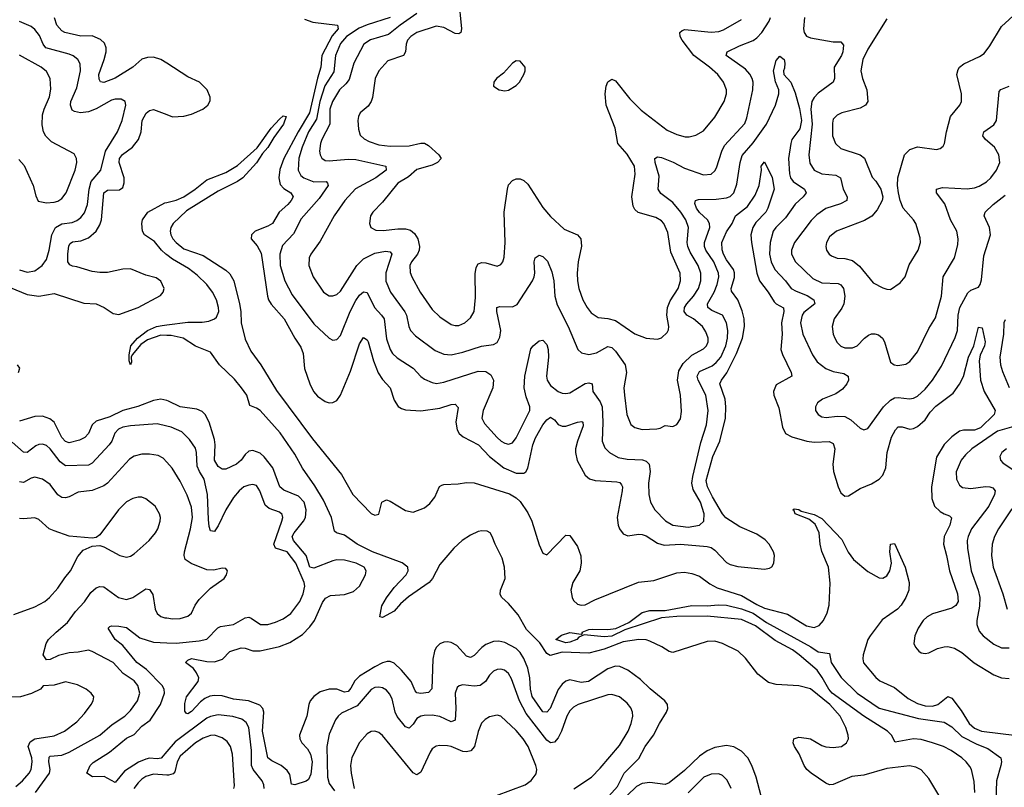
# Model space of a CAD drawing. Header units: inches. Extents: x 1682530 to 1839546, y 640742 to 791647.
# Tile 424 of 656: x 1709230 to 1714385, y 761676 to 765698. Entities that reach past the tile are written whole.
import ezdxf

# ---------------------------------------------------------------- set-up
doc = ezdxf.new("R2010")
doc.units = ezdxf.units.IN
doc.header["$MEASUREMENT"] = 0
doc.layers.add('B7706', color=7, linetype='Continuous')
doc.layers.add('B7716', color=7, linetype='Continuous')

msp = doc.modelspace()

# ---------------------------------------------------------------- linework, layer by layer
at = {"layer": 'B7706', "color": 5}
for points, elevation in [([(1709230, 764388), (1709270, 764376.1), (1709310, 764381.8), (1709348.5, 764410), (1709370, 764442), (1709385, 764490), (1709397.8, 764570), (1709418.5, 764610), (1709450, 764627.7), (1709504.7, 764635.3), (1709530, 764645.3), (1709550, 764661.1), (1709570, 764686.7), (1709584.7, 764730), (1709594.2, 764810), (1709604.4, 764850), (1709655, 764910), (1709680.1, 765010), (1709742.4, 765110), (1709766, 765170), (1709786, 765250), (1709782.9, 765270), (1709761.7, 765281.7), (1709730, 765281.5), (1709710, 765275.8), (1709630, 765230.9), (1709590, 765214.6), (1709549.3, 765209.3), (1709516.3, 765216.3), (1709504.5, 765224.5), (1709495.8, 765250), (1709498.7, 765270), (1709530, 765340.3), (1709549.1, 765430), (1709546.4, 765466.4), (1709533.8, 765490), (1709510, 765508.1), (1709490, 765516.8), (1709366.8, 765550), (1709352.8, 765570), (1709334.6, 765614.6), (1709310, 765647), (1709290, 765662.9), (1709230, 765688)], 640), ([(1710000, 765469.6), (1709970, 765488.9), (1709930, 765502.3), (1709900.1, 765499.9), (1709870, 765490.5), (1709821.8, 765450), (1709730, 765392.2), (1709670, 765369.3), (1709652.6, 765372.6), (1709645.5, 765385.5), (1709645, 765410), (1709673.1, 765490), (1709682.2, 765530), (1709682.5, 765550), (1709674.2, 765574.2), (1709653.3, 765593.3), (1709610, 765612.9), (1709550, 765612.1), (1709466.3, 765630), (1709450, 765639.8), (1709424.2, 765670), (1709411.8, 765708.2)], 620), ([(1709225.5, 764965.5), (1709254.4, 764934.4), (1709301.5, 764830), (1709314.3, 764774.3), (1709327.7, 764747.7), (1709370, 764738), (1709410, 764741.5), (1709430, 764747.1), (1709450, 764760.9), (1709473.5, 764790), (1709521.4, 764910), (1709529.7, 764949.7), (1709527.8, 764970), (1709514.8, 764994.8), (1709397.2, 765057.2), (1709367.5, 765087.5), (1709354.2, 765110), (1709347.8, 765147.8), (1709350, 765198.8), (1709358.1, 765230), (1709385.8, 765294.2), (1709393.5, 765333.5), (1709390.6, 765390), (1709370, 765426.4), (1709343.1, 765450), (1709230, 765512.4)], 660), ([(1709150, 764306.8), (1709270, 764258.8), (1709330, 764249.1), (1709410, 764264.2), (1709566.6, 764213.4), (1709630, 764208.9), (1709672.6, 764190), (1709719.4, 764159.4), (1709750, 764153.7), (1709850, 764189.5), (1709966.8, 764253.2), (1709981.8, 764270), (1709986.3, 764290), (1709970, 764328.4), (1709945, 764345), (1709890, 764358.7), (1709810, 764392.6), (1709770, 764390.9), (1709690, 764374), (1709650, 764373.3), (1709610, 764377.9), (1709530, 764403.7), (1709506.8, 764406.8), (1709493.2, 764413.2), (1709482.7, 764430), (1709481.5, 764470), (1709486.8, 764513.2), (1709494.1, 764525.9), (1709506.7, 764533.3), (1709550, 764539.7), (1709590, 764554.5), (1709630.9, 764590), (1709650, 764622.8), (1709658.1, 764650), (1709670, 764791.1), (1709690, 764804.8), (1709753.3, 764806.7), (1709770, 764819.6), (1709776.9, 764843.1), (1709776.9, 764870), (1709750.8, 764950), (1709753.5, 764970), (1709769, 764991), (1709821.3, 765030), (1709852.5, 765070), (1709867, 765110), (1709871, 765170), (1709891.8, 765208.2), (1709910, 765222.5), (1709930, 765226.9), (1710000, 765200.8)], 620), ([(1710000, 764466.4), (1709995.1, 764470), (1709971.8, 764490), (1709935.2, 764535.2), (1709884.2, 764570), (1709873, 764590), (1709869.6, 764630), (1709873.3, 764650), (1709900.9, 764690), (1709990, 764738.3), (1710000, 764740.6)], 580), ([(1710000, 764043.6), (1709970, 764044.5), (1709899.8, 764020.2), (1709863.6, 763996.4), (1709818.3, 763941.7), (1709814.3, 763930), (1709815.6, 763904.4), (1709810, 763889.6), (1709803.6, 763910), (1709802.7, 763942.7), (1709812.9, 763990), (1709847.3, 764030), (1709899.4, 764070), (1709945.7, 764090), (1709975.5, 764095.5), (1710000, 764098.6)], 580), ([(1709224.4, 763850), (1709231.8, 763871.8), (1709218, 763890)], 620), ([(1710000, 763702.5), (1709970, 763710.6), (1709930, 763702.4), (1709848.4, 763671.6), (1709770, 763651), (1709702.7, 763617.3), (1709630, 763594.9), (1709610, 763574.8), (1709591.3, 763530), (1709571.4, 763508.6), (1709544.1, 763495.9), (1709490, 763481.3), (1709470, 763487.3), (1709450, 763509.9), (1709409.9, 763589.9), (1709387.5, 763607.5), (1709350, 763620.6), (1709310, 763619.5), (1709230, 763594.6)], 620), ([(1710000, 763568.4), (1709950, 763579.9), (1709810, 763570.5), (1709770, 763563), (1709746.7, 763553.3), (1709727.6, 763532.4), (1709713.2, 763490), (1709699.1, 763470), (1709610, 763374), (1709590, 763364), (1709470, 763359.8), (1709441.6, 763381.6), (1709389.5, 763449.5), (1709370, 763467.3), (1709350, 763474.5), (1709330, 763472.2), (1709315.4, 763464.6), (1709270, 763430.6), (1709250, 763432.1), (1709190, 763485)], 640), ([(1710000, 763380.5), (1709981.5, 763401.5), (1709955.1, 763415.1), (1709910, 763421.8), (1709870, 763421.1), (1709830, 763411.6), (1709804.6, 763395.4), (1709690.1, 763269.9), (1709670, 763255.2), (1709610, 763231.2), (1709537.2, 763222.8), (1709490, 763198.3), (1709470, 763192.9), (1709450, 763195.4), (1709430, 763209), (1709390, 763262), (1709350, 763291.6), (1709310, 763301.1), (1709290, 763295.3), (1709250, 763273.3), (1709230, 763276.9)], 660), ([(1709199, 762581), (1709310, 762621.6), (1709362.4, 762650), (1709386.6, 762670), (1709430, 762719.5), (1709465.7, 762774.3), (1709495.4, 762810), (1709535.1, 762884.9), (1709562, 762918), (1709610, 762940.5), (1709650, 762942.4), (1709670, 762936.4), (1709754, 762890), (1709790, 762882.4), (1709810, 762886.7), (1709830, 762899), (1709908, 762970), (1709942, 763010), (1709952.6, 763030), (1709965.7, 763070), (1709967.1, 763090), (1709962.6, 763110), (1709938.9, 763150), (1709890, 763188.3), (1709870, 763196.4), (1709850, 763197.2), (1709822, 763190), (1709790, 763172.1), (1709747.7, 763130), (1709650, 762999.5), (1709630, 762986), (1709610, 762982), (1709490, 762992.6), (1709410, 763019.3), (1709385.1, 763030), (1709330, 763079.7), (1709310, 763088.7), (1709250, 763082.4), (1709230, 763084.7)], 680), ([(1709312.6, 761650), (1709386.1, 761750), (1709390.4, 761770), (1709382.2, 761810), (1709385, 761835), (1709390, 761839), (1709450, 761845.2), (1709490, 761860.1), (1709649.8, 761950), (1709714, 762006), (1709780.3, 762050), (1709810, 762078.4), (1709847.7, 762130), (1709858.4, 762170), (1709849.2, 762210), (1709830, 762234.3), (1709772.8, 762272.8), (1709719.8, 762330), (1709610, 762388.7), (1709590, 762394.6), (1709535.7, 762384.3), (1709490, 762381.8), (1709432.7, 762367.3), (1709390, 762346), (1709370, 762345.1), (1709353.6, 762370), (1709369.6, 762430), (1709381.6, 762450), (1709421.1, 762490), (1709480.7, 762539.3), (1709523, 762597), (1709570, 762647.3), (1709602.5, 762697.5), (1709630, 762721.5), (1709650, 762728.4), (1709670, 762726.5), (1709747.4, 762670), (1709790, 762659.5), (1709822.7, 762670), (1709890, 762716.5), (1709910, 762713.4), (1709927.1, 762687.1), (1709939.2, 762610), (1709950, 762587), (1709970, 762571.6), (1709990, 762564.9), (1710000, 762563.6)], 660), ([(1710000, 761863.4), (1709970.6, 761829.4), (1709950, 761825.9), (1709910, 761828.4), (1709890, 761824.3), (1709852.7, 761807.3), (1709778.8, 761761.2), (1709730, 761702.3), (1709672.4, 761732.4), (1709612, 761732), (1709582.4, 761750), (1709599.1, 761790), (1709614.2, 761805.8), (1709700.1, 761859.9), (1709790, 761933.6), (1709830, 761953.1), (1709870, 761996.3), (1709912.5, 762027.5), (1709967.3, 762110), (1709988.2, 762170), (1709986.2, 762190), (1709976.1, 762210), (1709893.4, 762293.4), (1709842.9, 762330), (1709770, 762420.2), (1709730, 762451), (1709694, 762510), (1709701.5, 762518.5), (1709710, 762522), (1709750, 762521.3), (1709790, 762513.6), (1709859.3, 762459.3), (1709930, 762436.9), (1710000, 762433.6)], 640), ([(1709210, 761680.7), (1709244.5, 761710), (1709279.3, 761750), (1709289.9, 761770), (1709296.2, 761810), (1709294, 761830), (1709274.4, 761890), (1709285.8, 761914.2), (1709310, 761929.6), (1709410, 761945.4), (1709464.7, 761970), (1709530, 762019.7), (1709570, 762062.8), (1709605.1, 762110), (1709615.6, 762130), (1709617.6, 762150), (1709605.1, 762170), (1709578, 762190), (1709532.6, 762212.6), (1709469.7, 762229.7), (1709410, 762211.5), (1709352.7, 762207.3), (1709339.1, 762190), (1709292.1, 762167.9), (1709234, 762150), (1709130, 762148.1)], 680), ([(1710000, 761740.9), (1709930, 761746), (1709890, 761733.1), (1709870, 761719), (1709850, 761700.2), (1709828.5, 761670)], 660)]:
    msp.add_lwpolyline(points, dxfattribs=dict(at, elevation=elevation))
at = {"layer": 'B7716', "color": 5}
for points, elevation in [([(1711528.4, 765811.6), (1711542.6, 765650), (1711539, 765630), (1711530, 765623.7), (1711510, 765625.5), (1711450, 765656.7), (1711410, 765663.8), (1711310, 765631), (1711277.5, 765610), (1711261.3, 765590), (1711252.9, 765570), (1711250.8, 765529.2), (1711239.5, 765510), (1711157.3, 765482.7), (1711110.7, 765429.3), (1711090.8, 765389.2), (1711077.5, 765290), (1711070.8, 765270), (1711054.3, 765245.7), (1711012.6, 765210), (1711003.5, 765190), (1711001.1, 765170), (1711003.8, 765123.8), (1711012.7, 765092.7), (1711032.9, 765072.9), (1711059.5, 765059.5), (1711110, 765042.2), (1711170, 765035.2), (1711270, 765037.2), (1711330, 765050.7), (1711350, 765050.9), (1711370, 765038.9), (1711424.9, 764990), (1711436.1, 764970), (1711418.5, 764950), (1711390, 764935.8), (1711310, 764912.7), (1711265.3, 764874.7), (1711210, 764841.1), (1711130, 764742.4), (1711078.8, 764690), (1711067.5, 764670), (1711062.3, 764630), (1711069.2, 764609.2), (1711095.6, 764595.6), (1711133.6, 764593.6), (1711210, 764602.7), (1711250, 764602.3), (1711275.6, 764595.6), (1711298.1, 764578.1), (1711314.4, 764550), (1711323.1, 764510), (1711321.5, 764490), (1711312.8, 764470), (1711280.9, 764430), (1711273.2, 764410), (1711274.2, 764374.2), (1711283, 764350), (1711327, 764270), (1711390, 764180.3), (1711430, 764141.3), (1711490, 764101.5), (1711510, 764095.8), (1711530, 764096.5), (1711561.6, 764110), (1711590, 764136.5), (1711609.8, 764170), (1711616.7, 764243.3), (1711614.1, 764365.9), (1711620.4, 764399.6), (1711630, 764418.7), (1711650, 764426.3), (1711670, 764424.7), (1711730, 764407), (1711750, 764414.9), (1711760.5, 764430), (1711766.9, 764453.1), (1711771.8, 764530), (1711766.5, 764690), (1711783.9, 764810), (1711790, 764832), (1711810, 764855.3), (1711830, 764864), (1711850, 764864.4), (1711870, 764855.3), (1711890, 764837), (1711970, 764714.6), (1712010, 764666.3), (1712081, 764601), (1712150.1, 764570.1), (1712168.9, 764550), (1712171.8, 764511.8), (1712154.7, 764430), (1712149.4, 764370), (1712150.9, 764330), (1712157.4, 764290), (1712179.3, 764230), (1712200.7, 764190), (1712222.5, 764162.5), (1712258, 764138), (1712310, 764133.1), (1712350, 764121.6), (1712450, 764052.8), (1712510, 764030.2), (1712570, 764024.6), (1712590, 764032), (1712620.4, 764059.6), (1712627.2, 764072.8), (1712628.6, 764090), (1712617.7, 764150), (1712621.2, 764190), (1712635.4, 764224.6), (1712677.1, 764290), (1712689.3, 764330), (1712687.7, 764370), (1712639.3, 764479.3), (1712623.2, 764583.2), (1712603.2, 764630), (1712590, 764644.1), (1712560.8, 764660.8), (1712468.5, 764688.5), (1712450, 764703.5), (1712441.3, 764721.3), (1712434.6, 764770), (1712451.8, 764888.2), (1712449.8, 764930), (1712410, 764993.3), (1712361.1, 765050), (1712347.1, 765130), (1712299.9, 765250), (1712295, 765310), (1712301.4, 765350), (1712310, 765373), (1712330, 765386), (1712350, 765378.4), (1712424.1, 765284.1), (1712483.2, 765223.2), (1712620, 765120), (1712670, 765097.2), (1712715.2, 765084.8), (1712735.5, 765084.5), (1712770, 765092.4), (1712810, 765116.5), (1712870, 765187.6), (1712918.4, 765270), (1712930.8, 765310), (1712930.8, 765330), (1712915.5, 765370), (1712884.6, 765410), (1712842.4, 765450), (1712759.6, 765510), (1712698.5, 765590), (1712688.4, 765610), (1712686.6, 765630), (1712698.7, 765641.3), (1712713.4, 765646.6), (1712850, 765632.7), (1712890, 765635.3), (1712915.7, 765644.3), (1713010, 765699.7)], 680), ([(1711310, 765730.7), (1711221.5, 765670), (1711160.4, 765619.6), (1711067, 765593), (1711031.3, 765570), (1710979.2, 765470), (1710955.5, 765384.5), (1710938.6, 765361.4), (1710904.1, 765330), (1710867.4, 765270), (1710854.7, 765230), (1710854, 765150), (1710811.4, 765070), (1710805, 765050), (1710799.8, 765010), (1710802.5, 764990), (1710812.1, 764972.1), (1710830, 764960.9), (1710850, 764958.2), (1710950, 764967.4), (1710990, 764965.1), (1711147.7, 764930), (1711148.8, 764910), (1711094.4, 764870), (1710988.5, 764811.5), (1710932.9, 764750), (1710876.2, 764670), (1710802.9, 764537.1), (1710754.7, 764470), (1710746, 764450), (1710744.7, 764410), (1710766, 764350), (1710820.3, 764270), (1710850, 764251.7), (1710870, 764251.6), (1710890, 764258.3), (1710910, 764276), (1710995.8, 764410), (1711030, 764445), (1711090, 764474.6), (1711144.7, 764484.7), (1711170, 764482.6), (1711178.2, 764470), (1711147.7, 764372.3), (1711148, 764328), (1711171.7, 764270), (1711247.4, 764167.4), (1711255.1, 764150), (1711267.2, 764090), (1711276.5, 764070), (1711302.1, 764042.1), (1711404.6, 763964.6), (1711450, 763945.2), (1711490, 763942.3), (1711550, 763955.3), (1711648.4, 763988.4), (1711710, 763995.6), (1711730, 764006.4), (1711744.5, 764035.5), (1711749, 764070), (1711729.1, 764170), (1711729.1, 764190.9), (1711744.2, 764195.8), (1711810, 764193.2), (1711834.8, 764205.2), (1711915.4, 764330), (1711923.9, 764350), (1711927.7, 764370), (1711924.6, 764430), (1711928.9, 764451.1), (1711950, 764463.7), (1711970, 764456.9), (1711993.3, 764433.3), (1712016.5, 764376.5), (1712026.9, 764330), (1712032.5, 764250), (1712043.9, 764203.9), (1712101.9, 764090), (1712152.9, 763970), (1712172, 763952), (1712210, 763944.5), (1712250, 763952.8), (1712310, 763985), (1712330, 763981.1), (1712350, 763960.7), (1712400.6, 763890), (1712407.7, 763850), (1712393.8, 763770), (1712396.3, 763730), (1712409.4, 763629.4), (1712430, 763577.1), (1712450, 763561.7), (1712490, 763551.6), (1712566.2, 763553.8), (1712582.9, 763557.1), (1712610, 763572), (1712650, 763566.8), (1712670, 763577.3), (1712690, 763607.3), (1712695.2, 763644.8), (1712690.6, 763730), (1712673.8, 763810), (1712681.8, 763858.2), (1712703.9, 763896.1), (1712750, 763940.5), (1712810, 763974), (1712826.8, 763990), (1712834.3, 764010), (1712834.5, 764030), (1712823.3, 764063.3), (1712804.8, 764090), (1712758.5, 764130), (1712723.2, 764150), (1712708.4, 764170), (1712710.9, 764190), (1712723.1, 764210), (1712757.1, 764250), (1712783.6, 764290), (1712795.6, 764330), (1712796.4, 764370), (1712782, 764410), (1712740.3, 764480.3), (1712728.1, 764510), (1712725.5, 764530), (1712731, 764610), (1712717.7, 764650), (1712692.2, 764690), (1712650, 764740.2), (1712586.9, 764786.9), (1712572.1, 764810), (1712577.4, 764877.4), (1712556.8, 764950), (1712555.1, 764970), (1712570, 764979.1), (1712590, 764975.5), (1712651, 764951), (1712710, 764920.5), (1712810, 764884.6), (1712850, 764889.2), (1712870, 764906), (1712878.3, 764921.7), (1712906.8, 765010), (1712920.6, 765039.4), (1713026, 765154), (1713036.9, 765183.1), (1713068.1, 765330), (1713069.9, 765370), (1713064.4, 765390), (1713052.9, 765412.9), (1713030, 765437.9), (1712928.4, 765510), (1712934.3, 765530), (1712998.8, 765561.2), (1713070, 765588.2), (1713090, 765602.2), (1713116.3, 765630), (1713154.1, 765690), (1713160.9, 765710)], 660), ([(1713770, 765702.2), (1713670, 765543.1), (1713645.1, 765490), (1713634.8, 765430), (1713642.7, 765390), (1713664.7, 765330), (1713670, 765269.6), (1713658.3, 765250), (1713630, 765233.8), (1713534, 765210), (1713510, 765198.5), (1713490, 765176.2), (1713484.9, 765155.1), (1713485.3, 765090), (1713500.7, 765050), (1713530, 765022.6), (1713630, 764990.2), (1713652.9, 764972.9), (1713692.8, 764872.8), (1713712, 764852), (1713739, 764810), (1713749.1, 764770), (1713745.2, 764750), (1713718.9, 764701.1), (1713691.4, 764668.6), (1713653.9, 764646.1), (1713507, 764590), (1713470, 764559.7), (1713453.6, 764530), (1713450.2, 764510), (1713454.3, 764490), (1713467.4, 764470), (1713480.5, 764460.5), (1713509.4, 764449.4), (1713550, 764447.7), (1713590, 764435.6), (1713627.2, 764407.2), (1713698.6, 764318.6), (1713750, 764292.4), (1713770, 764285.5), (1713790, 764284.9), (1713840.8, 764319.2), (1713865.6, 764350), (1713886.3, 764413.7), (1713933.5, 764490), (1713945.7, 764530), (1713944.4, 764555.6), (1713922, 764630), (1713909.6, 764650), (1713856.3, 764710), (1713840.5, 764750), (1713830.9, 764790.9), (1713825.4, 764830), (1713827.4, 764870), (1713862.4, 764990), (1713890, 765017.2), (1713930, 765031.3), (1714030, 765018), (1714050, 765023.1), (1714065.3, 765034.7), (1714072.6, 765050), (1714082.2, 765110), (1714103.1, 765190), (1714152.6, 765250), (1714161.7, 765270), (1714161.5, 765310), (1714136.5, 765410), (1714142.8, 765437.2), (1714150.9, 765450), (1714173.1, 765466.9), (1714255.2, 765504.8), (1714279.5, 765520.5), (1714310, 765561.1), (1714370, 765662.8), (1714450, 765735.2)], 680), ([(1710720.9, 765700.9), (1710764.4, 765684.4), (1710894.6, 765670), (1710897.5, 765650), (1710866.6, 765613.4), (1710812.1, 765510), (1710806.3, 765450), (1710788.7, 765391.3), (1710747.9, 765210), (1710688.4, 765110), (1710613.8, 764970), (1710592.7, 764912.7), (1710586.4, 764870), (1710594.4, 764834.4), (1710613.5, 764813.5), (1710649.2, 764790), (1710661.8, 764770), (1710651.6, 764750), (1710633.6, 764730), (1710588, 764690), (1710553.5, 764630), (1710530, 764615.7), (1710463.8, 764590), (1710444.2, 764570), (1710442.6, 764550), (1710473.6, 764513.6), (1710494, 764474), (1710526.9, 764250), (1710533.4, 764230), (1710547, 764207), (1710614.8, 764130), (1710670.1, 764030), (1710702.3, 763982.3), (1710714, 763950), (1710721.1, 763870), (1710749, 763790), (1710768.9, 763750), (1710790, 763726), (1710830, 763698), (1710850, 763691), (1710870, 763692.1), (1710890, 763703.2), (1710910, 763731.5), (1710963, 763857), (1711010, 764000.4), (1711030, 764032.2), (1711050, 764020.3), (1711055, 764010), (1711083.1, 763910), (1711107.7, 763847.7), (1711130, 763813.4), (1711169.1, 763770), (1711190, 763705.5), (1711211.9, 763671.9), (1711230, 763660.3), (1711250, 763654.4), (1711330, 763647.9), (1711430, 763663.3), (1711490, 763682.7), (1711510, 763683.6), (1711526.1, 763666.1), (1711514.3, 763590), (1711520.2, 763550), (1711530.7, 763530.7), (1711552.7, 763512.7), (1711631.5, 763471.5), (1711689.4, 763409.4), (1711765.8, 763350), (1711830, 763322.2), (1711870, 763321.8), (1711880.9, 763330), (1711890.8, 763349.2), (1711916, 763470), (1711930, 763508.1), (1711970, 763575.7), (1711990, 763601.6), (1712010, 763615), (1712030, 763602), (1712050, 763578), (1712070, 763567.9), (1712090, 763569), (1712150.2, 763590.2), (1712173.7, 763593.7), (1712178.4, 763590), (1712181, 763570), (1712150.5, 763490), (1712140.1, 763450), (1712139.6, 763430), (1712149.2, 763389.2), (1712190, 763312), (1712213.2, 763293.2), (1712243.8, 763283.8), (1712356.5, 763276.5), (1712372.6, 763272.6), (1712381.8, 763261.8), (1712386.2, 763250), (1712385, 763230), (1712358.5, 763090), (1712362.9, 763050), (1712370, 763030.5), (1712390, 763004), (1712413.3, 762993.3), (1712470, 763002.5), (1712490, 763001.3), (1712510, 762994.5), (1712570, 762955.3), (1712605.1, 762945.1), (1712690, 762950.5), (1712830, 762938.7), (1712850, 762932.3), (1712870, 762918.9), (1712930, 762854.8), (1712950, 762842.9), (1712990, 762832.9), (1713130, 762818.9), (1713156, 762824), (1713168, 762832), (1713178.2, 762850), (1713182, 762890), (1713177.3, 762910), (1713153.7, 762950), (1713132.9, 762972.9), (1713090, 763003.4), (1713000.8, 763040.8), (1712927.4, 763087.4), (1712909.6, 763109.6), (1712857.6, 763197.6), (1712830.8, 763250), (1712823.6, 763283.6), (1712859, 763410), (1712896.7, 763490), (1712926, 763610), (1712927.7, 763670), (1712923.1, 763710), (1712896.6, 763790), (1712904.7, 763810), (1712932.8, 763847.2), (1712983.2, 763950), (1713013.9, 764030), (1713024.2, 764090), (1713023.4, 764130), (1713011.9, 764171.9), (1712989.9, 764230), (1712956.3, 764276.3), (1712955, 764290), (1712971.9, 764348.1), (1712972.6, 764372.6), (1712967.8, 764390), (1712930, 764440.4), (1712914.9, 764470), (1712907.5, 764492.5), (1712906.9, 764530), (1712930, 764587.3), (1712960.9, 764630), (1712978, 764670), (1713041.4, 764718.6), (1713080.9, 764779.1), (1713101.4, 764830), (1713114, 764910), (1713112.3, 764930), (1713130, 764953), (1713170, 764871), (1713180.2, 764810), (1713147, 764710), (1713135.9, 764690), (1713084.9, 764635.1), (1713067.9, 764610), (1713058.8, 764570), (1713061.2, 764530), (1713089.2, 764369.2), (1713103.1, 764330), (1713148.9, 764270), (1713179.5, 764219.5), (1713190, 764208.9), (1713228.8, 764188.8), (1713231.6, 764170), (1713218.9, 764110), (1713222, 764050), (1713215.7, 763970), (1713223.4, 763943.4), (1713268.8, 763850), (1713272.4, 763830), (1713190, 763784.2), (1713177.5, 763750), (1713178, 763730), (1713204.4, 763664.4), (1713224, 763564), (1713239.5, 763530), (1713272.3, 763512.3), (1713350.6, 763490), (1713390, 763484.3), (1713468.8, 763488.8), (1713490, 763477.4), (1713498.4, 763450), (1713487.5, 763370), (1713490.2, 763330.2), (1713515.4, 763250), (1713530, 763219.5), (1713539.5, 763210), (1713550, 763202.4), (1713570, 763202.8), (1713630, 763241.6), (1713690, 763266.5), (1713730, 763291.1), (1713750, 763312.6), (1713764.9, 763350), (1713772.5, 763430), (1713794.4, 763510), (1713814.8, 763550), (1713830, 763564.5), (1713850, 763565.4), (1713890, 763553.1), (1713910, 763555.9), (1713930, 763566.7), (1713970, 763601.9), (1713997.8, 763642.2), (1714027.5, 763672.5), (1714118.3, 763741.7), (1714151.1, 763788.9), (1714170.7, 763829.3), (1714197.3, 763930), (1714225.8, 763990), (1714250, 764086.8), (1714270, 764082.8), (1714285.4, 764010), (1714281.9, 763990), (1714259.1, 763940.9), (1714253.1, 763910), (1714260.7, 763810), (1714279.2, 763750), (1714336.8, 763650), (1714331.7, 763630), (1714260.4, 763559.6), (1714230, 763548), (1714172.3, 763547.7), (1714150, 763541.8), (1714110, 763512.3), (1714070, 763472.3), (1714030, 763406.3), (1714004, 763250), (1714005.9, 763190), (1714020.6, 763150), (1714050, 763121.4), (1714070, 763108.7), (1714098.7, 763098.7), (1714109, 763089), (1714099.8, 763050), (1714070.7, 762990), (1714066.4, 762950), (1714083.2, 762890), (1714097.7, 762810), (1714139.6, 762690), (1714142.8, 762650), (1714131.6, 762628.4), (1714110, 762614.6), (1714010, 762586.1), (1713981.6, 762570), (1713959.8, 762550), (1713934, 762510), (1713916.3, 762470), (1713912.2, 762430), (1713919.7, 762410), (1713937, 762390), (1713950, 762381.8), (1713970, 762377.8), (1713990, 762381.5), (1714036.1, 762403.9), (1714070, 762412.8), (1714090, 762413.3), (1714125, 762405), (1714163.4, 762383.4), (1714228, 762328), (1714330, 762265.4), (1714370, 762250.2), (1714410, 762246.7)], 620), ([(1711170, 765709.1), (1711050, 765671), (1711007.2, 765652.8), (1710940.7, 765610), (1710910, 765573.9), (1710883.3, 765510), (1710875.7, 765424.3), (1710828.4, 765351.6), (1710801, 765270), (1710783.8, 765176.2), (1710742.6, 765110), (1710708.6, 765030), (1710691.9, 764971.9), (1710687.7, 764910), (1710702.5, 764882.5), (1710718.6, 764870), (1710770, 764849.1), (1710834, 764850), (1710842.3, 764842.3), (1710845.5, 764830), (1710798.2, 764761.8), (1710704.7, 764655.3), (1710664, 764576), (1710605.4, 764514.6), (1710592.3, 764470), (1710594.3, 764410), (1710618.4, 764330), (1710656.7, 764256.7), (1710770, 764104.9), (1710850, 764028.7), (1710870, 764018.7), (1710890, 764022), (1710910, 764043.7), (1710960.1, 764170), (1710990, 764226.2), (1711010, 764255.5), (1711030, 764272), (1711050, 764269.1), (1711087.5, 764190), (1711125.3, 764150), (1711138, 764130), (1711150, 764026), (1711169.5, 763970), (1711181.4, 763950), (1711205.9, 763925.9), (1711290, 763872.9), (1711330, 763829.2), (1711350, 763814.7), (1711390, 763796.6), (1711411.7, 763791.7), (1711450, 763798.5), (1711630, 763857), (1711670, 763854.4), (1711696.9, 763836.9), (1711711, 763810), (1711707.5, 763770), (1711656.1, 763650), (1711650.2, 763610), (1711662.9, 763582.9), (1711730, 763508.6), (1711750.3, 763490), (1711770, 763479), (1711790, 763474.5), (1711810, 763480.7), (1711830, 763506.5), (1711901.5, 763650), (1711901, 763670), (1711881.8, 763721.8), (1711872.1, 763770), (1711874.8, 763830), (1711906.6, 763973.4), (1711918.7, 763990), (1711950, 764015.8), (1711970, 764018.4), (1711990, 763995.5), (1711996.6, 763970), (1711998, 763930), (1711988.9, 763830), (1711992.6, 763810), (1712010, 763780.7), (1712050, 763750.2), (1712070, 763741.5), (1712090, 763739.3), (1712110, 763743.8), (1712190, 763791.6), (1712210, 763796.2), (1712227.7, 763790), (1712231.2, 763750), (1712270, 763696.1), (1712279.1, 763670), (1712283.8, 763590), (1712279.3, 763490), (1712294.6, 763454.6), (1712317.4, 763430), (1712364.2, 763404.2), (1712410, 763395.1), (1712491.8, 763391.8), (1712510, 763385.6), (1712525.6, 763370), (1712531.5, 763331.5), (1712522.5, 763270), (1712523.8, 763210), (1712532.3, 763170), (1712554.9, 763130), (1712611.9, 763071.9), (1712650, 763049.4), (1712730, 763039.8), (1712790, 763050.2), (1712811.4, 763070), (1712814.1, 763110), (1712794.1, 763170), (1712756.4, 763236.4), (1712749.9, 763270), (1712754.6, 763305.4), (1712797, 763483), (1712825.4, 763574.6), (1712835, 763650), (1712822.5, 763730), (1712782.2, 763810), (1712777.8, 763830), (1712790, 763854.5), (1712855.2, 763884.8), (1712877.5, 763902.5), (1712901, 763930), (1712927.1, 763990), (1712935.3, 764030), (1712937.2, 764070), (1712930.3, 764110.3), (1712909.9, 764149.9), (1712854.4, 764174.4), (1712833.4, 764190), (1712831.5, 764210), (1712865.6, 764270), (1712882.4, 764310), (1712891.2, 764350), (1712889.5, 764370), (1712864.3, 764430), (1712823.2, 764490), (1712815, 764510), (1712815.3, 764530), (1712843.2, 764610), (1712842, 764630), (1712831.2, 764650), (1712790, 764687.7), (1712772.9, 764710), (1712764.3, 764735.7), (1712769.3, 764750.7), (1712784.3, 764755.7), (1712877.1, 764757.1), (1712930, 764764.2), (1712950, 764771.8), (1712968.5, 764791.5), (1712984.6, 764835.4), (1713002.5, 764950), (1713013.2, 764986.8), (1713070, 765053.1), (1713140.7, 765150), (1713187.1, 765250), (1713205.4, 765310), (1713204.4, 765330), (1713187.3, 765372.7), (1713176.9, 765430), (1713190, 765484), (1713210, 765507.7), (1713232.4, 765490), (1713236.9, 765470), (1713235.2, 765444.8), (1713228.5, 765430), (1713230.4, 765410.4), (1713267.4, 765370), (1713290, 765314.4), (1713312.6, 765232.6), (1713323, 765170), (1713314.2, 765125.8), (1713273.6, 765070), (1713266.7, 765050), (1713255.3, 764970), (1713260.6, 764890), (1713266.5, 764870), (1713280.1, 764850), (1713338.5, 764810), (1713347.9, 764790), (1713332.3, 764770), (1713290, 764731.6), (1713239.4, 764660.6), (1713189.4, 764610), (1713175.5, 764590), (1713159.1, 764530), (1713155.2, 764470), (1713164.3, 764430), (1713184.1, 764390), (1713239.8, 764330), (1713269.4, 764290), (1713295.1, 764275.1), (1713353.5, 764253.5), (1713388.3, 764230), (1713392.4, 764210), (1713336.1, 764163.9), (1713326.8, 764150), (1713317.5, 764110), (1713330, 764050.4), (1713381.3, 763941.3), (1713406.2, 763906.2), (1713451.1, 763871.1), (1713490, 763854.4), (1713544.6, 763844.6), (1713567.2, 763830), (1713569.1, 763810), (1713561.2, 763790), (1713538.3, 763761.7), (1713502.9, 763737.1), (1713434, 763710), (1713407.6, 763690), (1713396.5, 763670), (1713396.9, 763650), (1713410.4, 763630), (1713430, 763618), (1713453.2, 763613.2), (1713510, 763621.7), (1713550, 763618.9), (1713581.5, 763601.5), (1713630, 763558), (1713650, 763548.5), (1713670, 763557), (1713753.3, 763670), (1713790, 763705.5), (1713810, 763716.1), (1713830, 763719.2), (1713889, 763711), (1713910, 763715.8), (1713930, 763726.2), (1713970, 763761.5), (1714009.8, 763810), (1714056.6, 763883.4), (1714127.3, 764032.7), (1714140.4, 764070), (1714143.2, 764150), (1714151.6, 764190), (1714193.9, 764266.1), (1714210, 764280.7), (1714250, 764297.3), (1714258.6, 764310), (1714265.4, 764334.6), (1714278.4, 764461.6), (1714313, 764570), (1714307.2, 764610), (1714279.7, 764670), (1714285.1, 764690), (1714326.6, 764730), (1714390, 764779)], 640), ([(1713338.4, 765710), (1713333.2, 765650), (1713337.1, 765630), (1713350, 765612.3), (1713370, 765602.5), (1713490, 765582.6), (1713530, 765581.5), (1713543.7, 765563.7), (1713540.5, 765530), (1713532.6, 765510), (1713494.2, 765450), (1713495.4, 765390), (1713488.6, 765371.4), (1713410, 765313.8), (1713389, 765291), (1713378.1, 765270), (1713372, 765230), (1713379.9, 765150), (1713361.9, 764990), (1713367, 764947), (1713390.2, 764910), (1713430, 764890.1), (1713503.6, 764883.6), (1713528, 764870), (1713542, 764810), (1713562.9, 764770), (1713561.5, 764750), (1713527.6, 764732.4), (1713451, 764709), (1713403.7, 764676.3), (1713374.3, 764645.7), (1713286.2, 764530), (1713270.9, 764490), (1713271.6, 764470), (1713291.8, 764430), (1713382.3, 764342.3), (1713430, 764318.6), (1713515.5, 764315.5), (1713530, 764309.3), (1713543.7, 764290), (1713550.7, 764250), (1713544.8, 764210), (1713533.7, 764186.3), (1713494.5, 764130), (1713483.5, 764090), (1713489.4, 764050), (1713497.1, 764030), (1713510, 764007.4), (1713530, 763987.9), (1713550, 763979.1), (1713590, 763979.1), (1713614, 763990), (1713652.4, 764030), (1713674.5, 764045.5), (1713690, 764051.9), (1713707.4, 764052.6), (1713727.3, 764047.3), (1713747.1, 764030), (1713758.2, 764010), (1713790, 763904), (1713808.9, 763888.9), (1713827.1, 763887.1), (1713870, 763894), (1713890, 763907), (1713930, 763957.6), (1713990, 764079.5), (1714024.4, 764135.6), (1714055.6, 764250), (1714064.8, 764350), (1714124.4, 764450), (1714141.3, 764518.7), (1714143.5, 764550), (1714136.5, 764590), (1714103.7, 764650), (1714074, 764734), (1714031, 764790), (1714029.7, 764810), (1714061.9, 764818.1), (1714190, 764812.3), (1714230, 764817.8), (1714253.8, 764826.2), (1714291.5, 764848.5), (1714314.8, 764870), (1714343.8, 764910), (1714362, 764950), (1714357.2, 764990), (1714333.1, 765030), (1714287.2, 765070), (1714272.4, 765090), (1714277.4, 765110), (1714330, 765147.1), (1714344, 765170), (1714358.7, 765321.3), (1714367.4, 765332.6), (1714410.9, 765350)], 660), ([(1710000, 765200.8), (1710030, 765189.5), (1710090, 765192.1), (1710130, 765203.2), (1710189.6, 765230), (1710214.7, 765250), (1710227.4, 765272.6), (1710228.2, 765291.8), (1710212.3, 765330), (1710170.8, 765370), (1710110, 765399), (1710000, 765469.6)], 620), ([(1710000, 764740.6), (1710050, 764752), (1710090, 764769.2), (1710149.7, 764810), (1710210, 764859.7), (1710310, 764898), (1710370, 764934.7), (1710473.4, 765026.6), (1710546.6, 765130), (1710590, 765177.6), (1710610, 765194.9), (1710624.7, 765190), (1710611.5, 765150), (1710560, 765080), (1710530, 765028.9), (1710502.3, 764997.7), (1710470, 764948), (1710398, 764870), (1710370, 764850.7), (1710270, 764799.9), (1710103.1, 764696.9), (1710033, 764630), (1710020.8, 764610), (1710017.6, 764590), (1710021.5, 764570), (1710031.3, 764550), (1710049.3, 764530), (1710090, 764497.5), (1710190, 764462.6), (1710310, 764386.5), (1710330, 764367.2), (1710351.9, 764330), (1710381.1, 764210), (1710387.7, 764170), (1710389.7, 764110), (1710410, 764023.8), (1710440.6, 763960.6), (1710492.4, 763890), (1710575.6, 763755.6), (1710762.6, 763502.6), (1710915, 763315), (1710974.7, 763210), (1711070, 763110.4), (1711090, 763102.4), (1711110, 763107.7), (1711125.6, 763170), (1711150, 763182.4), (1711170, 763174.9), (1711250, 763127), (1711290, 763117.6), (1711350, 763140.3), (1711377.5, 763162.5), (1711404.1, 763195.9), (1711428.1, 763251.9), (1711440.3, 763259.7), (1711450, 763263.6), (1711525.9, 763265.9), (1711570, 763274), (1711610, 763272.2), (1711794.6, 763214.6), (1711830, 763193.5), (1711850, 763173.9), (1711890, 763113.7), (1711911.4, 763071.4), (1711950, 762946.2), (1711970, 762903), (1711990, 762893.7), (1712090, 762997.4), (1712110, 762994.9), (1712150, 762938.3), (1712168.4, 762888.4), (1712169.6, 762850), (1712162.3, 762810), (1712126.9, 762750), (1712116.3, 762710), (1712122.2, 762670), (1712130, 762654.4), (1712150, 762636.4), (1712170, 762630.4), (1712190, 762632.4), (1712241.8, 762658.2), (1712470, 762750.9), (1712550, 762760.1), (1712670, 762799.4), (1712710, 762803.4), (1712750, 762796.6), (1712790, 762783.1), (1712842.9, 762742.9), (1712881.8, 762721.8), (1713010, 762681.6), (1713090, 762633.4), (1713130, 762615.1), (1713250, 762584.1), (1713350, 762522.8), (1713390, 762513.9), (1713415.6, 762524.4), (1713438.9, 762550), (1713457.1, 762590), (1713468.2, 762630), (1713473.4, 762746.6), (1713465.4, 762830), (1713430, 762912.6), (1713421.3, 762950), (1713415.6, 763010), (1713394.4, 763054.4), (1713361.6, 763081.6), (1713289.7, 763110), (1713284.9, 763124.9), (1713277.2, 763130), (1713284.7, 763135.3), (1713310, 763131.3), (1713322.4, 763122.4), (1713390, 763104.8), (1713430, 763084.1), (1713534.3, 762974.3), (1713568, 762908), (1713595.7, 762870), (1713670, 762806.8), (1713730, 762773.2), (1713750, 762771.8), (1713770, 762783.8), (1713786.1, 762810), (1713793.8, 762850), (1713785.7, 762910), (1713789.9, 762950), (1713810, 762954), (1713866.6, 762830), (1713887, 762750), (1713885.7, 762710), (1713869.6, 762670), (1713845.6, 762630), (1713826.6, 762610), (1713745.6, 762554.4), (1713682.3, 762470), (1713670.6, 762450), (1713646, 762370), (1713643.8, 762350), (1713648.4, 762328.4), (1713712.2, 762252.2), (1713733.4, 762233.4), (1713810, 762198.6), (1713881.8, 762141.8), (1713930, 762115.4), (1713970, 762104.1), (1714010, 762101.1), (1714036.5, 762110), (1714090, 762152.1), (1714110, 762144.2), (1714159.1, 762079.1), (1714200.9, 762010), (1714230, 761987.1), (1714265.2, 761970), (1714450, 761948.6)], 580), ([(1710000, 764098.6), (1710110, 764112.6), (1710185.9, 764114.1), (1710220.7, 764119.3), (1710249.8, 764130.2), (1710260.1, 764139.9), (1710272.1, 764170), (1710271.9, 764190), (1710260.6, 764230), (1710239.6, 764270), (1710209.3, 764310), (1710158.9, 764358.9), (1710114.4, 764394.4), (1710030, 764444.1), (1710000, 764466.4)], 580), ([(1714390, 764124.7), (1714382.3, 764110), (1714381.5, 764050), (1714362.5, 763930), (1714365.7, 763890), (1714375.7, 763855.7), (1714410, 763770.4)], 640), ([(1714106.7, 761526.7), (1713990, 761722.4), (1713950, 761768.8), (1713922.7, 761782.7), (1713889.1, 761789.1), (1713770, 761774.7), (1713650, 761739.2), (1713587.5, 761732.5), (1713490, 761690.5), (1713470, 761689.3), (1713450, 761698), (1713373.8, 761750), (1713350.7, 761770), (1713337.5, 761790), (1713311.8, 761851.8), (1713286.8, 761890), (1713279.1, 761910), (1713282.9, 761930), (1713310, 761938.5), (1713350, 761934.5), (1713370.4, 761930), (1713430, 761895), (1713450, 761888.3), (1713490, 761885.4), (1713532, 761890), (1713559.7, 761910), (1713569.7, 761930.3), (1713568.5, 761950), (1713555.6, 761990), (1713525.4, 762050), (1713471.4, 762110), (1713370, 762191.7), (1713310, 762208.7), (1713190, 762215.4), (1713150, 762225.6), (1713095.5, 762270), (1713030, 762352.2), (1712991.6, 762390), (1712910, 762430.5), (1712870, 762441.3), (1712830, 762440.4), (1712650, 762382.1), (1712630, 762387.5), (1712592.9, 762412.9), (1712530, 762442.6), (1712509.9, 762449.9), (1712471.4, 762451.4), (1712390, 762439.3), (1712290, 762401), (1712210, 762379), (1712070, 762384.9), (1712007, 762367), (1711990, 762378.2), (1711953, 762433), (1711884, 762504), (1711840.3, 762580.3), (1711790, 762639.9), (1711755.1, 762670), (1711745.8, 762685.8), (1711748.2, 762710), (1711772.2, 762770), (1711769.2, 762830), (1711756.1, 762876.1), (1711719.1, 762950), (1711704.2, 762990), (1711693.6, 763010), (1711678, 763018), (1711650, 763020.4), (1711630, 763015.9), (1711590, 762998.1), (1711547, 762970), (1711502.5, 762930), (1711430, 762844.2), (1711390.9, 762770), (1711373.8, 762750), (1711266.4, 762673.6), (1711223.1, 762636.9), (1711190, 762599.7), (1711130, 762566), (1711115.3, 762570), (1711126.9, 762626.9), (1711150, 762669.3), (1711190, 762722.7), (1711253.2, 762790), (1711264.8, 762810), (1711261.8, 762830), (1711233.2, 762853.2), (1711077.1, 762910), (1710997.3, 762950), (1710930, 762996.7), (1710889.6, 763010), (1710878.2, 763018.2), (1710862.1, 763090), (1710821, 763181), (1710776, 763256), (1710710, 763349.2), (1710670, 763421.8), (1710593.6, 763533.6), (1710490, 763649.9), (1710470, 763663), (1710435.9, 763675.9), (1710418.9, 763730), (1710392.1, 763770), (1710355, 763815), (1710276.2, 763890), (1710230, 763955.3), (1710150, 763987.1), (1710086, 764030), (1710023, 764043), (1710000, 764043.6)], 580), ([(1712314, 761630), (1712359.9, 761680.1), (1712395.6, 761750), (1712471.8, 761828.2), (1712505.3, 761890), (1712549.3, 761950), (1712579.9, 762010), (1712617.4, 762070), (1712623.9, 762090), (1712621.7, 762110), (1712608.5, 762130), (1712531.5, 762191.5), (1712481, 762241), (1712413.3, 762290), (1712373, 762310), (1712350, 762311.7), (1712310, 762297.6), (1712207.6, 762230), (1712170, 762225.5), (1712110, 762240.2), (1712090, 762233.3), (1712070, 762217), (1712050, 762189), (1712006.7, 762090), (1711990, 762069.8), (1711970, 762072.2), (1711913, 762153), (1711903.7, 762190), (1711900.8, 762250), (1711890, 762301), (1711870, 762351.3), (1711850, 762383.4), (1711830, 762403.2), (1711770, 762435.8), (1711738.5, 762441.5), (1711710, 762439.5), (1711670, 762424.3), (1711650, 762409.2), (1711610, 762366.2), (1711590, 762355.7), (1711570, 762364), (1711519.6, 762419.6), (1711490, 762435.3), (1711470, 762438.5), (1711450, 762436.5), (1711430, 762427.6), (1711411.3, 762408.7), (1711402.3, 762390), (1711392.7, 762347.3), (1711387.6, 762192.4), (1711370, 762172.5), (1711330, 762168), (1711310, 762171.1), (1711301.2, 762181.2), (1711279.1, 762230), (1711230, 762289.8), (1711190, 762326.8), (1711170, 762335), (1711154.8, 762334.8), (1711130, 762328.1), (1711090, 762308.4), (1711010, 762258.7), (1710985, 762235), (1710964.6, 762195.4), (1710950, 762177.5), (1710930, 762174.9), (1710890, 762189.9), (1710850, 762190.4), (1710804.1, 762175.9), (1710770, 762152.3), (1710751.8, 762130), (1710743.5, 762110), (1710733.9, 762050), (1710694.8, 761950), (1710696.1, 761930), (1710707.3, 761910), (1710737.8, 761877.8), (1710753.2, 761850), (1710761.1, 761810), (1710753.9, 761746.1), (1710742, 761718), (1710730.8, 761709.2), (1710670, 761689.8), (1710653.3, 761693.3), (1710643.7, 761743.7), (1710630, 761765), (1710598.4, 761790), (1710550, 761815.2), (1710530, 761831.1), (1710502.2, 761970), (1710507.6, 762070), (1710502.4, 762090), (1710487.4, 762107.4), (1710428.8, 762128.8), (1710350, 762137.8), (1710290, 762154.9), (1710250, 762157.7), (1710226.4, 762153.6), (1710199.1, 762140.9), (1710176.4, 762123.6), (1710130, 762072.8), (1710110, 762061.1), (1710102.7, 762062.7), (1710095.1, 762075.1), (1710095.3, 762115.3), (1710103.4, 762150), (1710164.3, 762230), (1710167.5, 762250), (1710156.7, 762276.7), (1710139.5, 762299.5), (1710098, 762330), (1710110, 762342), (1710130, 762350.6), (1710210, 762335.7), (1710250, 762333.9), (1710291.7, 762348.3), (1710330, 762387.7), (1710390, 762407.8), (1710410, 762405.5), (1710450, 762390.7), (1710490, 762391.2), (1710590, 762414.7), (1710644.7, 762435.3), (1710710, 762476.8), (1710750, 762516.5), (1710774, 762550), (1710815.4, 762644.6), (1710831.8, 762668.2), (1710858.1, 762681.9), (1710930, 762686.7), (1710977.5, 762702.5), (1711009.9, 762730.1), (1711040.5, 762790), (1711043.7, 762810), (1711034.4, 762830), (1710991.1, 762850), (1710930, 762865.7), (1710890, 762867.5), (1710870, 762863.8), (1710770, 762823.9), (1710750, 762830), (1710730.2, 762890.2), (1710662.9, 762970), (1710657.1, 762990), (1710667.6, 763010), (1710716.9, 763070), (1710726.4, 763090), (1710730.9, 763130), (1710718.8, 763170), (1710690, 763201.4), (1710613, 763233), (1710592.7, 763250), (1710555.4, 763350), (1710510, 763408.6), (1710490, 763427.4), (1710450, 763441.2), (1710430, 763437.5), (1710410, 763420.3), (1710389.7, 763390.3), (1710364.9, 763370), (1710310, 763343.7), (1710290, 763343.1), (1710270, 763357.2), (1710249.9, 763389.9), (1710253.5, 763470), (1710250, 763498.4), (1710223, 763590), (1710200.7, 763630), (1710184.8, 763644.8), (1710157.6, 763657.6), (1710070, 763670.5), (1710010, 763699.8), (1710000, 763702.5)], 620), ([(1710000, 762433.6), (1710050, 762431.2), (1710170, 762443.1), (1710210, 762453.1), (1710268.3, 762511.7), (1710281.1, 762518.9), (1710350, 762530.1), (1710410, 762565), (1710430, 762567), (1710442, 762562), (1710490.2, 762530.2), (1710529.3, 762529.3), (1710570, 762540.9), (1710610, 762559.4), (1710650, 762587), (1710697, 762650), (1710714.5, 762690), (1710722.3, 762730), (1710718.9, 762750), (1710676.4, 762850), (1710630.5, 762910), (1710569.2, 762929.2), (1710560.7, 762950), (1710603.1, 763070), (1710608.5, 763090), (1710604.9, 763104.9), (1710590, 763118.5), (1710536.9, 763136.9), (1710515.4, 763155.4), (1710488, 763230), (1710470, 763257.2), (1710450, 763262), (1710430, 763260.2), (1710403.2, 763250), (1710378.5, 763230), (1710350, 763195.3), (1710308.8, 763130), (1710270, 763046.3), (1710255.5, 763024.5), (1710250, 763017.4), (1710230, 763019.6), (1710222.5, 763042.5), (1710218.8, 763078.8), (1710214.2, 763210), (1710196.7, 763290), (1710171.3, 763331.3), (1710159.7, 763359.7), (1710155.8, 763430), (1710150, 763454), (1710119.1, 763499.1), (1710078.5, 763538.5), (1710023.1, 763563.1), (1710000, 763568.4)], 640), ([(1714446.7, 763570), (1714350, 763542.1), (1714215.6, 763450), (1714181.7, 763418.3), (1714159.7, 763390), (1714133.7, 763330), (1714134.2, 763290), (1714150, 763259.5), (1714167.1, 763247.1), (1714210, 763241.4), (1714287.4, 763252.6), (1714310, 763251.2), (1714325, 763245), (1714338, 763230), (1714334.3, 763210), (1714305, 763150), (1714213.5, 763030), (1714195.5, 762990), (1714191.4, 762970), (1714192.6, 762930), (1714212.2, 762810), (1714247.9, 762710), (1714256.4, 762670), (1714255.2, 762624.8), (1714241, 762550), (1714241.2, 762530), (1714254.3, 762494.3), (1714274.9, 762470), (1714330, 762426.2), (1714370, 762407.2), (1714410, 762406.6)], 640), ([(1714396, 763450), (1714372.9, 763430), (1714362.3, 763410), (1714365.7, 763390), (1714377.1, 763377.1), (1714495.9, 763295.9)], 660), ([(1710000, 762563.6), (1710030, 762559.7), (1710070, 762561.6), (1710110, 762573.6), (1710130, 762588.8), (1710149.1, 762630), (1710170, 762659.7), (1710230, 762720.3), (1710300.9, 762770), (1710312.7, 762790), (1710319, 762810), (1710310, 762822), (1710290, 762825.2), (1710245.9, 762814.1), (1710210, 762815.3), (1710128.1, 762848.1), (1710096.5, 762870), (1710090.6, 762890), (1710092.8, 762910), (1710125.1, 763030), (1710134.3, 763090), (1710130, 763144.5), (1710107.4, 763207.4), (1710070, 763280.4), (1710028.2, 763348.2), (1710000, 763380.5)], 660), ([(1714424.7, 763135.3), (1714354.8, 763030), (1714334, 762990), (1714320.9, 762950), (1714317.5, 762890), (1714326.8, 762830), (1714378.2, 762690), (1714400.2, 762610)], 660), ([(1714230.7, 761650), (1714227.5, 761707.5), (1714212.7, 761770), (1714204.8, 761784.8), (1714186, 761810), (1714162.9, 761830), (1714106.3, 761870), (1714067.6, 761890), (1714009.6, 761910), (1713950, 761926.1), (1713910, 761929.9), (1713813, 761913), (1713794.8, 761950), (1713773.6, 761970), (1713650, 762049.9), (1713484.8, 762170), (1713466, 762190), (1713432.3, 762252.3), (1713405, 762290), (1713311.2, 762371.2), (1713276.5, 762396.5), (1713186, 762446), (1713082.1, 762522.1), (1713010, 762554.9), (1712830, 762573.3), (1712670, 762571.9), (1712590, 762564.9), (1712398.4, 762501.6), (1712330, 762467.5), (1712290, 762465.6), (1712185.4, 762474.6), (1712157.5, 762462.5), (1712146.7, 762450), (1712110, 762436.2), (1712090, 762434.2), (1712038, 762450), (1712066.4, 762473.6), (1712110, 762486.7), (1712170, 762478), (1712176.5, 762483.5), (1712175.1, 762490), (1712210, 762502.4), (1712230, 762505.8), (1712310, 762503.5), (1712351, 762509), (1712419.5, 762540.5), (1712488.5, 762591.5), (1712530, 762603.2), (1712610, 762602.9), (1712750, 762628.7), (1712830, 762626.7), (1712887.6, 762632.4), (1712930.5, 762630), (1713009.3, 762610.7), (1713070, 762589.1), (1713139.9, 762539.9), (1713372.2, 762412.2), (1713410, 762386.3), (1713470, 762378), (1713479.2, 762330), (1713531.3, 762251.3), (1713615.6, 762170), (1713730, 762090.3), (1713936.8, 762036.8), (1714070, 762017.2), (1714110, 761992.7), (1714162.9, 761942.9), (1714242, 761902), (1714299, 761879), (1714366.3, 761830), (1714370.3, 761810), (1714366.8, 761790), (1714344.5, 761710), (1714339.5, 761550)], 560), ([(1712131.9, 761668.1), (1712223.1, 761730), (1712270, 761776.9), (1712370, 761894.7), (1712415.9, 761970), (1712432.3, 762010), (1712440.3, 762050), (1712439.3, 762070), (1712430, 762093), (1712410, 762118), (1712370, 762149.8), (1712330, 762163.5), (1712310, 762161.5), (1712154.9, 762110), (1712130, 762096.5), (1712110, 762076.4), (1712094.3, 762050), (1712066.6, 761970), (1712050, 761935.6), (1712030, 761912.5), (1712010, 761909.1), (1711990, 761923.4), (1711882.6, 762062.6), (1711846.8, 762130), (1711804.7, 762244.7), (1711790, 762272.1), (1711769.3, 762290), (1711750, 762295.8), (1711730, 762293.8), (1711710, 762284.2), (1711690, 762263.5), (1711668.5, 762230), (1711641.3, 762210), (1711610, 762206.1), (1711550, 762213.8), (1711531.1, 762208.9), (1711520.5, 762199.5), (1711509.5, 762170.5), (1711513, 762090), (1711510, 762028.2), (1711490, 762020.2), (1711430, 762047.5), (1711390, 762053.6), (1711347.3, 762052.7), (1711330, 762049), (1711310, 762037.4), (1711290, 762006.9), (1711270, 761986.2), (1711250, 761993.5), (1711206.8, 762046.8), (1711196.7, 762070), (1711180.6, 762140.6), (1711166.7, 762166.7), (1711150, 762184.5), (1711130, 762196.8), (1711110, 762201.8), (1711090, 762199.1), (1711070, 762188.9), (1710996.5, 762103.5), (1710915.8, 762064.2), (1710897.7, 762050), (1710883.5, 762030), (1710850, 761954.5), (1710838.1, 761890), (1710841.8, 761730), (1710850, 761695.6), (1710878.2, 761658.2)], 640), ([(1710510.6, 761670), (1710508.4, 761690), (1710499.8, 761710), (1710451.8, 761770), (1710443.4, 761790), (1710443.4, 761870), (1710430, 761989.6), (1710415.9, 762015.9), (1710392.8, 762032.8), (1710346.8, 762046.8), (1710270, 762056.2), (1710230, 762048), (1710210, 762038.3), (1710044.8, 761915.2), (1710000, 761863.4)], 640), ([(1711726.4, 761633.6), (1711876.3, 761690), (1711907.6, 761712.4), (1711933.6, 761746.4), (1711937.7, 761770), (1711932.9, 761790), (1711892.5, 761890), (1711867, 761930), (1711830, 761973.3), (1711750, 762048.5), (1711730, 762054), (1711690, 762045.7), (1711667.6, 762032.4), (1711647.8, 762012.2), (1711630.8, 761969.2), (1711611.6, 761890), (1711591.8, 761868.2), (1711570, 761861.8), (1711550, 761864.2), (1711490, 761889.8), (1711470, 761893.8), (1711430, 761896.2), (1711410, 761891.8), (1711390, 761877.7), (1711379.1, 761860.9), (1711330, 761755.1), (1711310, 761742.4), (1711290, 761752.8), (1711130, 761948.4), (1711110, 761964.4), (1711090, 761971.1), (1711070, 761968.3), (1711050, 761956.9), (1711009.5, 761910.5), (1710970, 761831.8), (1710962.7, 761790), (1710965, 761750), (1710981.5, 761670)], 660), ([(1710350.5, 761669.5), (1710355.1, 761684.9), (1710343.6, 761850), (1710333.6, 761890), (1710316.1, 761916.1), (1710290, 761935.9), (1710250, 761949.1), (1710230, 761947.7), (1710190, 761933.9), (1710150, 761908.6), (1710070, 761839.1), (1710054.6, 761810), (1710042.2, 761757.8), (1710033.5, 761746.5), (1710010, 761740.1), (1710000, 761740.9)], 660), ([(1713111.4, 761630), (1713086.5, 761730), (1713063.9, 761790), (1713042.9, 761830), (1713010, 761865), (1712970, 761887.7), (1712930, 761896.3), (1712870, 761885.7), (1712830, 761867.4), (1712790, 761839.7), (1712710, 761764.5), (1712630, 761700.3), (1712610, 761691.5), (1712530, 761701.5), (1712490, 761696.7), (1712459, 761681), (1712410, 761634.3)], 620), ([(1712954.4, 761670), (1712934.1, 761714.1), (1712910, 761738.3), (1712890, 761747.1), (1712850, 761745), (1712812, 761730), (1712730, 761647)], 640)]:
    msp.add_lwpolyline(points, dxfattribs=dict(at, elevation=elevation))
at = {"layer": 'B7716', "color": 5, "elevation": 720}
msp.add_lwpolyline([(1711830, 765482), (1711810, 765469.6), (1711762.6, 765417.4), (1711726, 765390), (1711713.4, 765370), (1711710.8, 765350), (1711741, 765330), (1711770, 765324.4), (1711790, 765328.5), (1711830, 765353.4), (1711846.6, 765370), (1711869.5, 765410), (1711877.2, 765430), (1711877.2, 765450), (1711850, 765481.2)], close=True, dxfattribs=at)

doc.saveas('drawing.dxf')
